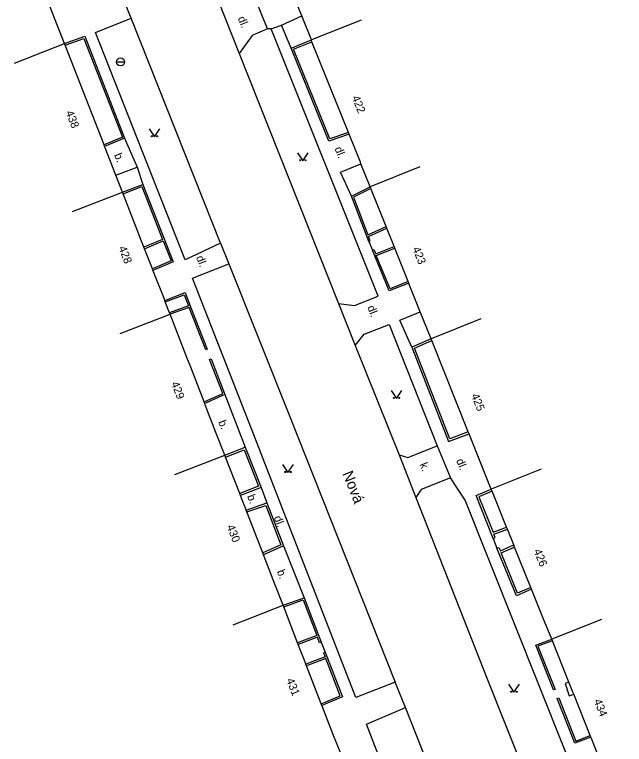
# Model space of a CAD drawing. Extents: x -577457 to -568404, y -1208466 to -1201387.
# Drawn here: x -575268.6 to -575211.7, y -1204558.5 to -1204490.5 of the extents above; entities that cross this region are included whole.
import ezdxf

# ---------------------------------------------------------------- set-up
doc = ezdxf.new("R2010")
doc.units = 0
for name, color, linetype in [('BUDOVY_MĚŘ', 7, 'Continuous'), ('NÁZVY_ULIC_TOK_SMĚR', 7, 'Continuous'), ('POMOC_POPIS', 7, 'Continuous'), ('ROZHRANÍ_PLOCH', 7, 'Continuous'), ('ZN_DOPLŇKOVÉ', 7, 'Continuous'), ('ZN_KULTUR', 7, 'Continuous'), ('Č_POPIS_ORIENT', 7, 'Continuous')]:
    doc.layers.add(name, color=color, linetype=linetype)

msp = doc.modelspace()

# ---------------------------------------------------------------- linework, layer by layer
at = {"layer": 'BUDOVY_MĚŘ'}
for points in [[(-575240.91, -1204492.85), (-575241.81, -1204490.61)], [(-575236.27, -1204490.99), (-575240.91, -1204492.85)], [(-575263.93, -1204493.18), (-575264.59, -1204491.52)], [(-575268.59, -1204495), (-575263.93, -1204493.18)], [(-575263.87, -1204493.33), (-575263.93, -1204493.18)], [(-575240.85, -1204493.01), (-575240.91, -1204492.85)], [(-575237.45, -1204501.48), (-575240.85, -1204493.01)], [(-575260.25, -1204502.62), (-575263.87, -1204493.33)], [(-575237.39, -1204501.63), (-575237.45, -1204501.48)], [(-575237.33, -1204501.79), (-575237.39, -1204501.63)], [(-575260.19, -1204502.77), (-575260.25, -1204502.62)], [(-575260.14, -1204502.9), (-575260.19, -1204502.77)], [(-575236.28, -1204504.41), (-575236.34, -1204504.25)], [(-575235.42, -1204506.54), (-575236.28, -1204504.41)], [(-575230.78, -1204504.68), (-575235.42, -1204506.54)], [(-575258.52, -1204507.04), (-575259.14, -1204505.45)], [(-575235.36, -1204506.69), (-575235.42, -1204506.54)], [(-575233.94, -1204510.23), (-575235.36, -1204506.69)], [(-575263.18, -1204508.85), (-575258.52, -1204507.04)], [(-575258.46, -1204507.19), (-575258.52, -1204507.04)], [(-575256.52, -1204512.17), (-575258.46, -1204507.19)], [(-575233.88, -1204510.38), (-575233.94, -1204510.23)], [(-575233.71, -1204510.81), (-575233.88, -1204510.38)], [(-575256.46, -1204512.32), (-575256.52, -1204512.17)], [(-575233.19, -1204512.1), (-575233.35, -1204511.71)], [(-575233.13, -1204512.25), (-575233.19, -1204512.1)], [(-575255.74, -1204514.18), (-575256.46, -1204512.32)], [(-575231.89, -1204515.36), (-575233.13, -1204512.25)], [(-575255.68, -1204514.33), (-575255.74, -1204514.18)], [(-575255.63, -1204514.45), (-575255.68, -1204514.33)], [(-575231.83, -1204515.51), (-575231.89, -1204515.36)], [(-575231.76, -1204515.69), (-575231.83, -1204515.51)], [(-575254.58, -1204517.13), (-575254.62, -1204517.02)], [(-575254.53, -1204517.27), (-575254.58, -1204517.13)], [(-575254.14, -1204518.27), (-575254.53, -1204517.27)], [(-575254.08, -1204518.41), (-575254.14, -1204518.27)], [(-575229.75, -1204520.69), (-575230.75, -1204518.19)], [(-575258.74, -1204520.22), (-575254.08, -1204518.41)], [(-575252.52, -1204522.44), (-575254.08, -1204518.41)], [(-575225.11, -1204518.83), (-575229.75, -1204520.69)], [(-575229.68, -1204520.87), (-575229.75, -1204520.69)], [(-575226.28, -1204529.37), (-575229.68, -1204520.87)], [(-575250.91, -1204526.58), (-575252.16, -1204523.35)], [(-575250.86, -1204526.72), (-575250.91, -1204526.58)], [(-575250.81, -1204526.85), (-575250.86, -1204526.72)], [(-575248.99, -1204531.54), (-575249.81, -1204529.44)], [(-575226.2, -1204529.56), (-575226.28, -1204529.37)], [(-575226.16, -1204529.65), (-575226.2, -1204529.56)], [(-575253.65, -1204533.35), (-575248.99, -1204531.54)], [(-575248.92, -1204531.72), (-575248.99, -1204531.54)], [(-575247.59, -1204535.13), (-575248.92, -1204531.72)], [(-575224.13, -1204534.72), (-575225.12, -1204532.24)], [(-575219.49, -1204532.85), (-575224.13, -1204534.72)], [(-575247.52, -1204535.31), (-575247.59, -1204535.13)], [(-575247.43, -1204535.56), (-575247.52, -1204535.31)], [(-575224.06, -1204534.9), (-575224.13, -1204534.72)], [(-575222.7, -1204538.26), (-575224.06, -1204534.9)], [(-575247, -1204536.66), (-575247.06, -1204536.5)], [(-575246.93, -1204536.84), (-575247, -1204536.66)], [(-575245.45, -1204540.64), (-575246.93, -1204536.84)], [(-575222.62, -1204538.45), (-575222.7, -1204538.26)], [(-575222.5, -1204538.74), (-575222.62, -1204538.45)], [(-575222.03, -1204539.92), (-575222.16, -1204539.59)], [(-575221.95, -1204540.11), (-575222.03, -1204539.92)], [(-575220.44, -1204543.87), (-575221.95, -1204540.11)], [(-575245.38, -1204540.83), (-575245.45, -1204540.64)], [(-575245.31, -1204541), (-575245.38, -1204540.83)], [(-575243.55, -1204545.54), (-575244.31, -1204543.57)], [(-575220.37, -1204544.05), (-575220.44, -1204543.87)], [(-575248.21, -1204547.35), (-575243.55, -1204545.54)], [(-575243.49, -1204545.69), (-575243.55, -1204545.54)], [(-575242.19, -1204549.05), (-575243.49, -1204545.69)], [(-575218.49, -1204548.71), (-575219.31, -1204546.67)], [(-575213.85, -1204546.85), (-575218.49, -1204548.71)], [(-575218.43, -1204548.85), (-575218.49, -1204548.71)], [(-575216.89, -1204552.69), (-575218.43, -1204548.85)], [(-575242.13, -1204549.2), (-575242.19, -1204549.05)], [(-575241.92, -1204549.74), (-575242.13, -1204549.2)], [(-575241.42, -1204551.03), (-575241.59, -1204550.6)], [(-575241.36, -1204551.18), (-575241.42, -1204551.03)], [(-575239.98, -1204554.73), (-575241.36, -1204551.18)], [(-575216.82, -1204552.87), (-575216.89, -1204552.69)], [(-575216.44, -1204553.82), (-575216.51, -1204553.64)], [(-575214.89, -1204557.69), (-575216.44, -1204553.82)], [(-575239.92, -1204554.88), (-575239.98, -1204554.73)], [(-575239.83, -1204555.11), (-575239.92, -1204554.88)], [(-575238.17, -1204559.36), (-575238.83, -1204557.68)], [(-575214.84, -1204557.82), (-575214.89, -1204557.69)], [(-575214.78, -1204557.97), (-575214.84, -1204557.82)]]:
    msp.add_lwpolyline(points, dxfattribs=at)
at = {"layer": 'ROZHRANÍ_PLOCH'}
for points in [[(-575257.71, -1204490.82), (-575259.47, -1204486.49)], [(-575249.61, -1204489.17), (-575247.63, -1204494.1)], [(-575245, -1204491.81), (-575246.06, -1204489.2)], [(-575249.39, -1204511.78), (-575252.69, -1204513.34), (-575261.04, -1204492.14), (-575257.71, -1204490.82)], [(-575249.39, -1204511.78), (-575257.71, -1204490.82)], [(-575243.69, -1204491.46), (-575241.81, -1204490.61)], [(-575245, -1204491.81), (-575246.42, -1204492.43), (-575247.63, -1204494.1)], [(-575244.66, -1204491.82), (-575245, -1204491.81)], [(-575244.66, -1204491.82), (-575243.69, -1204491.46)], [(-575238.37, -1204517.42), (-575236.9, -1204517.6), (-575234.68, -1204516.73), (-575244.66, -1204491.82)], [(-575242.78, -1204493.61), (-575243.69, -1204491.46)], [(-575247.63, -1204494.1), (-575238.37, -1204517.42)], [(-575258.33, -1204502), (-575257.15, -1204504.72)], [(-575259.14, -1204505.45), (-575257.15, -1204504.72)], [(-575257.15, -1204504.72), (-575256.62, -1204506.31)], [(-575237.17, -1204507.42), (-575238.2, -1204505.17), (-575236.28, -1204504.41)], [(-575249.39, -1204511.78), (-575248.61, -1204513.72)], [(-575233.08, -1204552.7), (-575236.75, -1204554.13), (-575242.44, -1204539.5), (-575246.22, -1204529.82), (-575251.99, -1204515.06), (-575248.61, -1204513.72)], [(-575248.61, -1204513.72), (-575242.96, -1204527.88), (-575233.08, -1204552.7)], [(-575238.37, -1204517.42), (-575236.82, -1204521.34)], [(-575231.55, -1204521.49), (-575232.65, -1204518.95), (-575230.75, -1204518.19)], [(-575236.82, -1204521.34), (-575235.97, -1204520.26), (-575233.65, -1204519.36), (-575229.16, -1204530.69)], [(-575236.82, -1204521.34), (-575232.73, -1204531.52)], [(-575248.97, -1204525.88), (-575247.08, -1204530.79)], [(-575232.73, -1204531.52), (-575231.91, -1204531.77), (-575229.16, -1204530.69)], [(-575229.16, -1204530.69), (-575227.92, -1204533.66)], [(-575232.73, -1204531.52), (-575231.17, -1204535.5)], [(-575227.92, -1204533.66), (-575230.68, -1204534.76), (-575231.17, -1204535.5)], [(-575215.71, -1204574.44), (-575211.71, -1204572.88), (-575217.35, -1204558.78), (-575226.55, -1204535.73), (-575227.92, -1204533.66)], [(-575245.59, -1204534.57), (-575245.05, -1204535.98)], [(-575231.17, -1204535.5), (-575224.5, -1204552.39), (-575215.71, -1204574.44)], [(-575243.5, -1204540), (-575241.58, -1204544.83)], [(-575232.12, -1204555.08), (-575233.08, -1204552.7)], [(-575216.89, -1204552.69), (-575217.25, -1204552.84), (-575216.85, -1204553.98), (-575216.44, -1204553.82)], [(-575227.68, -1204566.31), (-575231.5, -1204567.69), (-575235.77, -1204556.62), (-575232.12, -1204555.08)], [(-575227.68, -1204566.31), (-575232.12, -1204555.08)]]:
    msp.add_lwpolyline(points, dxfattribs=at)
at = {"layer": 'ZN_DOPLŇKOVÉ'}
msp.add_line((-575259.085, -1204494.9), (-575258.335, -1204494.9), dxfattribs=at)
for points in [[(-575241.81, -1204490.61), (-575242.82, -1204488.1)], [(-575264.59, -1204491.52), (-575265.53, -1204489.14)], [(-575263.93, -1204493.18), (-575262.05, -1204492.51), (-575258.33, -1204502)], [(-575263.87, -1204493.33), (-575262.14, -1204492.71), (-575258.54, -1204501.91), (-575260.25, -1204502.62)], [(-575242.78, -1204493.61), (-575240.91, -1204492.85)], [(-575237.45, -1204501.48), (-575239.18, -1204502.08), (-575242.56, -1204493.7), (-575240.85, -1204493.01)], [(-575237.39, -1204501.63), (-575239.27, -1204502.29), (-575242.78, -1204493.61)], [(-575258.33, -1204502), (-575260.19, -1204502.77)], [(-575236.34, -1204504.25), (-575237.33, -1204501.79)], [(-575259.14, -1204505.45), (-575260.14, -1204502.9)], [(-575258.52, -1204507.04), (-575256.62, -1204506.31)], [(-575258.46, -1204507.19), (-575256.71, -1204506.51), (-575254.78, -1204511.44), (-575256.52, -1204512.17)], [(-575256.62, -1204506.31), (-575253.79, -1204513.52), (-575255.68, -1204514.33)], [(-575237.17, -1204507.42), (-575235.42, -1204506.54)], [(-575235.36, -1204506.69), (-575236.97, -1204507.49), (-575235.63, -1204511.01), (-575233.94, -1204510.23)], [(-575235.56, -1204511.62), (-575237.17, -1204507.42)], [(-575235.57, -1204511.16), (-575233.88, -1204510.38)], [(-575233.35, -1204511.71), (-575233.71, -1204510.81)], [(-575235.56, -1204511.62), (-575235.42, -1204511.57), (-575235.57, -1204511.16)], [(-575256.46, -1204512.32), (-575254.72, -1204511.58), (-575253.99, -1204513.43), (-575255.74, -1204514.18)], [(-575235.56, -1204511.62), (-575235.22, -1204512.45)], [(-575235.22, -1204512.45), (-575235.07, -1204512.39), (-575234.91, -1204512.79), (-575233.19, -1204512.1)], [(-575231.83, -1204515.51), (-575233.64, -1204516.24), (-575235.22, -1204512.45)], [(-575231.89, -1204515.36), (-575233.55, -1204516.03), (-575234.85, -1204512.93), (-575233.13, -1204512.25)], [(-575254.62, -1204517.02), (-575255.63, -1204514.45)], [(-575230.75, -1204518.19), (-575231.76, -1204515.69)], [(-575254.58, -1204517.13), (-575252.69, -1204516.39), (-575252.17, -1204517.72), (-575250.62, -1204521.68), (-575250.76, -1204521.73), (-575252.31, -1204517.77), (-575254.08, -1204518.41)], [(-575254.53, -1204517.27), (-575252.77, -1204516.59), (-575252.37, -1204517.63), (-575254.14, -1204518.27)], [(-575229.75, -1204520.69), (-575231.55, -1204521.49)], [(-575226.28, -1204529.37), (-575227.99, -1204530.02), (-575231.29, -1204521.59), (-575229.68, -1204520.87)], [(-575231.55, -1204521.49), (-575228.11, -1204530.28), (-575226.2, -1204529.56)], [(-575252.16, -1204523.35), (-575252.52, -1204522.44)], [(-575250.91, -1204526.58), (-575249.16, -1204525.8), (-575250.41, -1204522.62), (-575250.27, -1204522.57), (-575248.97, -1204525.88)], [(-575248.97, -1204525.88), (-575250.86, -1204526.72)], [(-575249.81, -1204529.44), (-575250.81, -1204526.85)], [(-575225.12, -1204532.24), (-575226.16, -1204529.65)], [(-575248.99, -1204531.54), (-575247.08, -1204530.79)], [(-575248.92, -1204531.72), (-575247.19, -1204531.05), (-575245.85, -1204534.45), (-575247.59, -1204535.13)], [(-575247.08, -1204530.79), (-575245.59, -1204534.57)], [(-575245.59, -1204534.57), (-575247.52, -1204535.31)], [(-575223.94, -1204539.3), (-575225.55, -1204535.32), (-575224.13, -1204534.72)], [(-575224.06, -1204534.9), (-575225.29, -1204535.43), (-575223.96, -1204538.73), (-575222.7, -1204538.26)], [(-575247.06, -1204536.5), (-575247.43, -1204535.56)], [(-575247, -1204536.66), (-575245.05, -1204535.98)], [(-575245.05, -1204535.98), (-575243.5, -1204540)], [(-575246.93, -1204536.84), (-575245.17, -1204536.23), (-575243.75, -1204539.9), (-575245.45, -1204540.64)], [(-575223.94, -1204539.3), (-575223.76, -1204539.23), (-575223.88, -1204538.91), (-575222.62, -1204538.45)], [(-575222.16, -1204539.59), (-575222.5, -1204538.74)], [(-575223.94, -1204539.3), (-575223.6, -1204540.23)], [(-575243.5, -1204540), (-575245.38, -1204540.83)], [(-575223.6, -1204540.23), (-575223.41, -1204540.15), (-575223.28, -1204540.47), (-575222.03, -1204539.92)], [(-575220.44, -1204543.87), (-575221.68, -1204544.4), (-575223.21, -1204540.65), (-575221.95, -1204540.11)], [(-575220.37, -1204544.05), (-575221.79, -1204544.66), (-575223.6, -1204540.23)], [(-575244.31, -1204543.57), (-575245.31, -1204541)], [(-575219.31, -1204546.67), (-575220.37, -1204544.05)], [(-575243.55, -1204545.54), (-575241.58, -1204544.83)], [(-575241.58, -1204544.83), (-575239.99, -1204548.98)], [(-575243.49, -1204545.69), (-575241.67, -1204545.03), (-575240.39, -1204548.37), (-575242.19, -1204549.05)], [(-575239.99, -1204548.98), (-575240.14, -1204549.04), (-575240.34, -1204548.52), (-575242.13, -1204549.2)], [(-575218.43, -1204548.85), (-575219.78, -1204549.36), (-575218.18, -1204553.38), (-575218.32, -1204553.43), (-575219.98, -1204549.27), (-575218.49, -1204548.71)], [(-575239.99, -1204548.98), (-575239.62, -1204549.91)], [(-575241.59, -1204550.6), (-575241.92, -1204549.74)], [(-575239.62, -1204549.91), (-575239.77, -1204549.96), (-575239.62, -1204550.34), (-575241.42, -1204551.03)], [(-575239.62, -1204549.91), (-575238.01, -1204554.07), (-575239.92, -1204554.88)], [(-575239.98, -1204554.73), (-575238.22, -1204553.99), (-575239.56, -1204550.49), (-575241.36, -1204551.18)], [(-575216.51, -1204553.64), (-575216.82, -1204552.87)], [(-575214.84, -1204557.82), (-575216.32, -1204558.39), (-575217.97, -1204554.24), (-575217.83, -1204554.18), (-575216.23, -1204558.19), (-575214.89, -1204557.69)], [(-575238.83, -1204557.68), (-575239.83, -1204555.11)], [(-575213.74, -1204560.57), (-575214.78, -1204557.97)]]:
    msp.add_lwpolyline(points, dxfattribs=at)
msp.add_circle((-575258.71, -1204494.9), 0.375, dxfattribs=at)
at = {"layer": 'ZN_KULTUR'}
for points in [[(-575256.04, -1204501.13), (-575255.54, -1204501.88), (-575255.04, -1204501.13)], [(-575242.21, -1204503.36), (-575241.71, -1204504.11), (-575241.21, -1204503.36)], [(-575233.46, -1204525.51), (-575232.96, -1204526.26), (-575232.46, -1204525.51)], [(-575243.59, -1204532.42), (-575243.09, -1204533.17), (-575242.59, -1204532.42)], [(-575222.51, -1204552.9), (-575222.01, -1204553.65), (-575221.51, -1204552.9)]]:
    msp.add_lwpolyline(points, dxfattribs=at)
for centre in [(-575255.79, -1204501.83), (-575255.29, -1204501.83), (-575241.96, -1204504.06), (-575241.46, -1204504.06), (-575233.21, -1204526.21), (-575232.71, -1204526.21), (-575243.34, -1204533.12), (-575242.84, -1204533.12), (-575222.26, -1204553.6), (-575221.76, -1204553.6)]:
    msp.add_circle(centre, 0.05, dxfattribs=at)

# ---------------------------------------------------------------- texts
at = {"layer": 'NÁZVY_ULIC_TOK_SMĚR'}
msp.add_text('Nová', height=1, rotation=291.54998, dxfattribs=at).set_placement((-575238.02, -1204533.25))
at = {"layer": 'POMOC_POPIS'}
for s, rotation, p in [('dl.', 291.82001, (-575247.79, -1204490.82)), ('b.', 291.33999, (-575259.32, -1204503.56)), ('dl.', 291.84998, (-575238.76, -1204502.97)), ('dl.', 291.31002, (-575251.68, -1204513.11)), ('dl.', 291.86, (-575235.71, -1204517.76)), ('b.', 291.20001, (-575249.6, -1204528.44)), ('dl.', 291.84001, (-575227.42, -1204532.04)), ('k.', 291.84001, (-575230.83, -1204532.41)), ('b.', 291.24997, (-575246.92, -1204535.37)), ('dl.', 291.24997, (-575244.43, -1204537.36)), ('b.', 291.24997, (-575244.14, -1204542.38))]:
    msp.add_text(s, height=0.75, rotation=rotation, dxfattribs=at).set_placement(p)
at = {"layer": 'Č_POPIS_ORIENT'}
for s, rotation, p in [('422', 291.84998, (-575237.15, -1204498.2)), ('438', 291.33999, (-575263.84, -1204499.59)), ('428', 291.31002, (-575258.91, -1204512.22)), ('423', 291.86, (-575231.5, -1204512.29)), ('429', 291.20001, (-575254, -1204524.85)), ('425', 291.84001, (-575226.02, -1204525.97)), ('430', 291.24997, (-575248.82, -1204538.19)), ('426', 291.93999, (-575220.19, -1204540.46)), ('431', 291.24, (-575243.26, -1204552.49)), ('434', 291.82001, (-575214.58, -1204554.44))]:
    msp.add_text(s, height=0.75, rotation=rotation, dxfattribs=at).set_placement(p)

doc.saveas('drawing.dxf')
